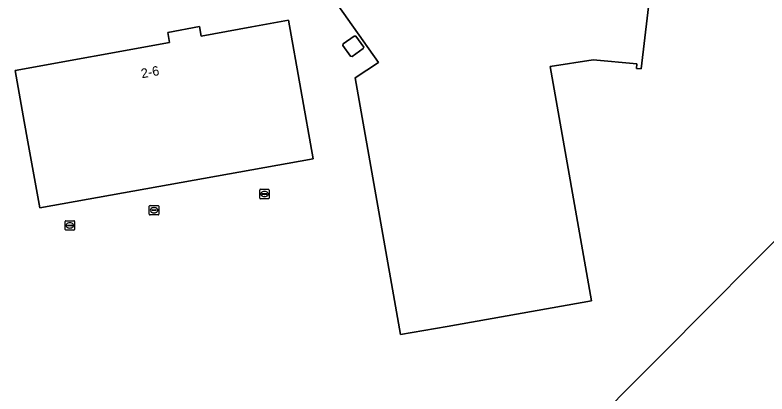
# Model space of a CAD drawing. Extents: x 155018 to 156648, y 383979 to 385733.
# Drawn here: x 155474.9 to 155554.6, y 385398.7 to 385438.9 of the extents above; entities that cross this region are included whole.
import ezdxf

# ---------------------------------------------------------------- set-up
doc = ezdxf.new("R2010")
doc.units = 0
for name, color, linetype in [('IMGEO_Erf', 7, 'Continuous'), ('IMGEO_Kolk', 7, 'Continuous'), ('IMGEO_Pand', 7, 'Continuous'), ('IMGEO_Pand_nummerreeks', 7, 'Continuous')]:
    doc.layers.add(name, color=color, linetype=linetype)

msp = doc.modelspace()

# ---------------------------------------------------------------- linework, layer by layer
at = {"layer": 'IMGEO_Erf'}
msp.add_lwpolyline([(155542.579, 385444.568), (155541.257, 385433.167), (155540.76, 385433.212), (155540.804, 385433.692), (155536.174, 385434.117), (155531.598, 385433.439), (155536.006, 385408.587), (155520.686, 385405.88), (155515.762, 385405.01), (155510.955, 385432.228), (155513.432, 385433.848), (155508.562, 385440.785)], dxfattribs=at)
for points in [[(155506.521, 385423.636), (155500, 385422.464), (155477.568, 385418.434), (155476.304, 385425.431), (155475.915, 385427.586), (155474.935, 385433.008), (155491.302, 385435.966), (155491.107, 385437.042), (155494.468, 385437.649), (155494.652, 385436.629), (155500, 385437.62), (155503.883, 385438.339)], [(155510.635, 385434.474), (155510.471, 385434.501), (155509.652, 385435.649), (155509.698, 385435.821), (155510.867, 385436.652), (155511.038, 385436.636), (155511.869, 385435.458), (155511.819, 385435.321)], [(155530.56, 385389.948), (155541.514, 385400.976), (155544.102, 385403.582), (155547.648, 385407.151), (155565.967, 385425.596), (155569.49, 385429.143), (155597.881, 385400.951), (155594.358, 385397.404), (155558.944, 385361.753)]]:
    msp.add_lwpolyline(points, close=True, dxfattribs=at)
at = {"layer": 'IMGEO_Kolk'}
for p, q in [((155500.851, 385419.481), (155500.851, 385420.333)), ((155500.926, 385420.407), (155501.778, 385420.407)), ((155501.339, 385420.187), (155501.364, 385420.187)), ((155501.852, 385420.333), (155501.852, 385419.481)), ((155501.778, 385419.407), (155500.926, 385419.407)), ((155501.11, 385419.901), (155501.11, 385419.913)), ((155501.548, 385419.864), (155501.15, 385419.864)), ((155501.153, 385419.95), (155501.551, 385419.95)), ((155501.362, 385419.627), (155501.337, 385419.627)), ((155501.594, 385419.913), (155501.594, 385419.901)), ((155489.154, 385417.764), (155489.154, 385418.616)), ((155489.229, 385418.69), (155490.081, 385418.69)), ((155489.642, 385418.47), (155489.667, 385418.47)), ((155490.155, 385418.616), (155490.155, 385417.764)), ((155490.081, 385417.69), (155489.229, 385417.69)), ((155489.413, 385418.184), (155489.413, 385418.196)), ((155489.851, 385418.147), (155489.453, 385418.147)), ((155489.456, 385418.233), (155489.854, 385418.233)), ((155489.665, 385417.91), (155489.64, 385417.91)), ((155489.897, 385418.196), (155489.897, 385418.184)), ((155480.241, 385416.151), (155480.241, 385417.003)), ((155480.316, 385417.077), (155481.168, 385417.077)), ((155480.729, 385416.857), (155480.754, 385416.857)), ((155481.242, 385417.003), (155481.242, 385416.151)), ((155481.168, 385416.077), (155480.316, 385416.077)), ((155480.5, 385416.571), (155480.5, 385416.583)), ((155480.938, 385416.534), (155480.54, 385416.534)), ((155480.543, 385416.62), (155480.941, 385416.62)), ((155480.752, 385416.297), (155480.727, 385416.297)), ((155480.984, 385416.583), (155480.984, 385416.571))]:
    msp.add_line(p, q, dxfattribs=at)
for points in [[(155500.851, 385419.481), (155500.851, 385420.333)], [(155500.926, 385420.407), (155501.778, 385420.407)], [(155501.852, 385420.333), (155501.852, 385419.481)], [(155501.778, 385419.407), (155500.926, 385419.407)], [(155489.154, 385417.764), (155489.154, 385418.616)], [(155489.229, 385418.69), (155490.081, 385418.69)], [(155490.155, 385418.616), (155490.155, 385417.764)], [(155490.081, 385417.69), (155489.229, 385417.69)], [(155480.241, 385416.151), (155480.241, 385417.003)], [(155480.316, 385417.077), (155481.168, 385417.077)], [(155481.242, 385417.003), (155481.242, 385416.151)], [(155481.168, 385416.077), (155480.316, 385416.077)]]:
    msp.add_lwpolyline(points, dxfattribs=at)
for centre, radius, start, end in [((155500.928, 385420.331), 0.0765, 91.55205, 178.44795), ((155500.928, 385420.331), 0.0765, 91.55205, 178.44795), ((155501.776, 385420.331), 0.0765, 1.55205, 88.44795), ((155501.776, 385420.331), 0.0765, 1.55205, 88.44795), ((155500.928, 385419.483), 0.0765, 181.55205, 268.44795), ((155500.928, 385419.483), 0.0765, 181.55205, 268.44795), ((155501.15, 385419.91), 0.0403, 85.87752, 175.75265), ((155501.147, 385419.9), 0.0366, 178.93798, 274.71019), ((155501.551, 385419.907), 0.043, 264.86636, 352.45326), ((155501.555, 385419.912), 0.0386, 1.73085, 96.63898), ((155501.776, 385419.483), 0.0765, 271.55205, 358.44795), ((155501.776, 385419.483), 0.0765, 271.55205, 358.44795), ((155489.231, 385418.614), 0.0765, 91.55205, 178.44795), ((155489.231, 385418.614), 0.0765, 91.55205, 178.44795), ((155490.079, 385418.614), 0.0765, 1.55205, 88.44795), ((155490.079, 385418.614), 0.0765, 1.55205, 88.44795), ((155489.231, 385417.766), 0.0765, 181.55205, 268.44795), ((155489.231, 385417.766), 0.0765, 181.55205, 268.44795), ((155489.453, 385418.193), 0.0403, 85.87752, 175.75265), ((155489.45, 385418.183), 0.0366, 178.93798, 274.71019), ((155489.854, 385418.19), 0.043, 264.86636, 352.45326), ((155489.858, 385418.195), 0.0386, 1.73085, 96.63898), ((155490.079, 385417.766), 0.0765, 271.55205, 358.44795), ((155490.079, 385417.766), 0.0765, 271.55205, 358.44795), ((155480.318, 385417.001), 0.0765, 91.55205, 178.44795), ((155480.318, 385417.001), 0.0765, 91.55205, 178.44795), ((155481.166, 385417.001), 0.0765, 1.55205, 88.44795), ((155481.166, 385417.001), 0.0765, 1.55205, 88.44795), ((155480.318, 385416.153), 0.0765, 181.55205, 268.44795), ((155480.318, 385416.153), 0.0765, 181.55205, 268.44795), ((155480.54, 385416.58), 0.0403, 85.87752, 175.75265), ((155480.537, 385416.57), 0.0366, 178.93798, 274.71019), ((155480.941, 385416.577), 0.043, 264.86636, 352.45326), ((155480.945, 385416.582), 0.0386, 1.73085, 96.63898), ((155481.166, 385416.153), 0.0765, 271.55205, 358.44795), ((155481.166, 385416.153), 0.0765, 271.55205, 358.44795)]:
    msp.add_arc(centre, radius, start, end, dxfattribs=at)
for centre, major_axis, ratio, start_param, end_param in [((155501.338, 385419.907), (-0.387, 0.002), 0.722429, 4.712389, 7.853982), ((155501.363, 385419.907), (-0.39, 0.002), 0.717154, 1.570796, 4.712389), ((155489.641, 385418.19), (-0.387, 0.002), 0.722429, 4.712389, 7.853982), ((155489.666, 385418.19), (-0.39, 0.002), 0.717154, 1.570796, 4.712389), ((155480.728, 385416.577), (-0.387, 0.002), 0.722429, 4.712389, 7.853982), ((155480.753, 385416.577), (-0.39, 0.002), 0.717154, 1.570796, 4.712389)]:
    msp.add_ellipse(centre, major_axis=major_axis, ratio=ratio, start_param=start_param, end_param=end_param, dxfattribs=at)
at = {"layer": 'IMGEO_Pand'}
msp.add_lwpolyline([(155508.562, 385440.785), (155513.432, 385433.848), (155510.955, 385432.228), (155515.762, 385405.01), (155520.686, 385405.88), (155536.006, 385408.587), (155531.598, 385433.439), (155536.174, 385434.117), (155540.804, 385433.692), (155540.76, 385433.212), (155541.257, 385433.167), (155542.579, 385444.568)], dxfattribs=at)
for points in [[(155503.883, 385438.339), (155500, 385437.62), (155494.652, 385436.629), (155494.468, 385437.649), (155491.107, 385437.042), (155491.302, 385435.966), (155474.935, 385433.008), (155475.915, 385427.586), (155476.304, 385425.431), (155477.568, 385418.434), (155500, 385422.464), (155506.521, 385423.636)], [(155510.635, 385434.474), (155511.819, 385435.321), (155511.869, 385435.458), (155511.038, 385436.636), (155510.867, 385436.652), (155509.698, 385435.821), (155509.652, 385435.649), (155510.471, 385434.501)], [(155569.49, 385429.143), (155565.967, 385425.596), (155547.648, 385407.151), (155544.102, 385403.582), (155541.514, 385400.976), (155530.56, 385389.948), (155558.944, 385361.753), (155594.358, 385397.404), (155597.881, 385400.951)]]:
    msp.add_lwpolyline(points, close=True, dxfattribs=at)

# ---------------------------------------------------------------- texts
at = {"layer": 'IMGEO_Pand_nummerreeks'}
msp.add_text('2-6', height=1, rotation=10.54533, dxfattribs=at).set_placement((155488.378, 385432.17))

doc.saveas('drawing.dxf')
